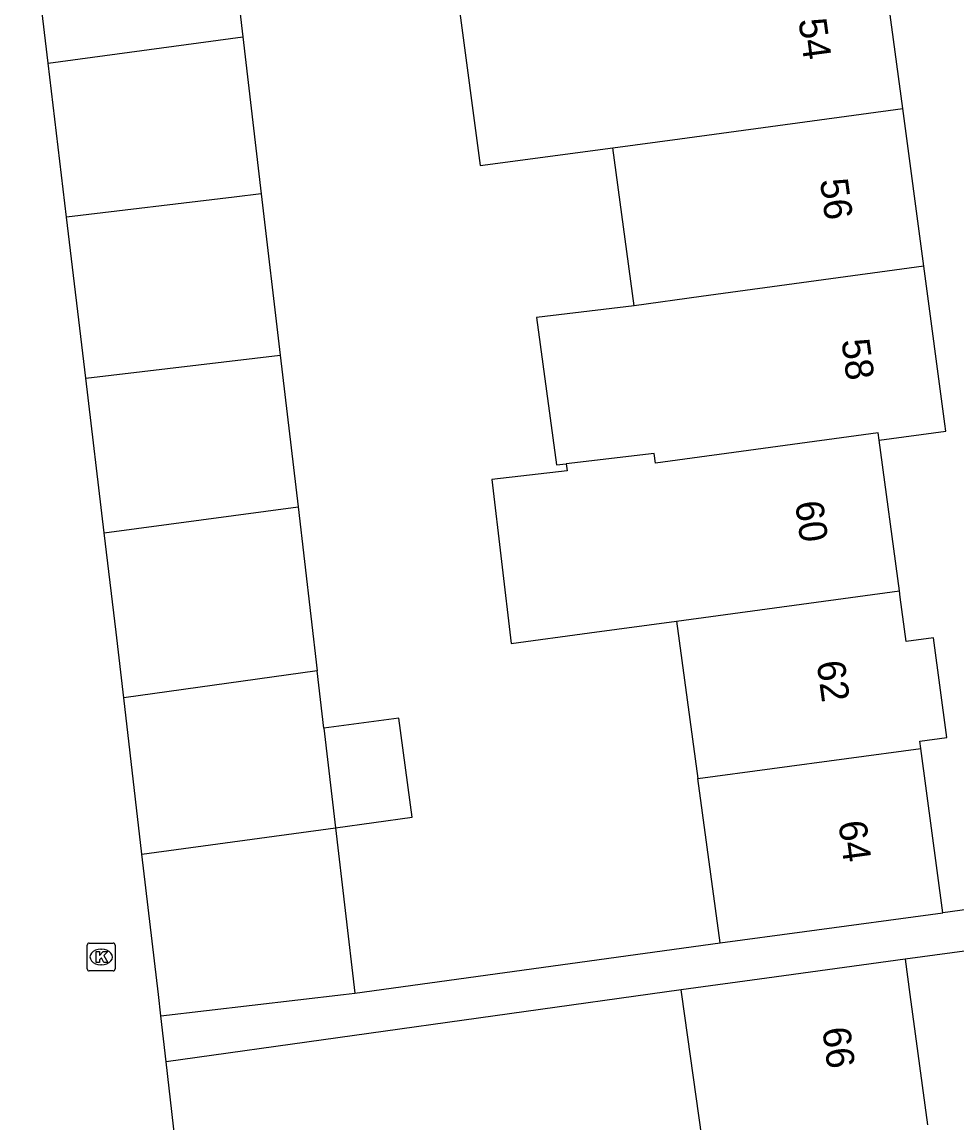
# Model space of a CAD drawing. Extents: x 163427 to 164190, y 380331 to 381641.
# Drawn here: x 163535.97 to 163569.45, y 381245.4 to 381284.84 of the extents above; entities that cross this region are included whole.
import ezdxf

# ---------------------------------------------------------------- set-up
doc = ezdxf.new("R2010")
doc.units = 0
for name, color, linetype in [('IMGEO_Kolk', 7, 'Continuous'), ('IMGEO_Pand', 7, 'Continuous'), ('IMGEO_Pand_nummerreeks', 7, 'Continuous'), ('IMGEO_Rijbaan_lokaal_open', 7, 'Continuous'), ('IMGEO_Voetpad_open', 7, 'Continuous')]:
    doc.layers.add(name, color=color, linetype=linetype)

msp = doc.modelspace()

# ---------------------------------------------------------------- linework, layer by layer
at = {"layer": 'IMGEO_Kolk'}
for p, q in [((163538.307, 381250.919), (163538.307, 381251.771)), ((163538.382, 381251.845), (163539.234, 381251.845)), ((163539.308, 381251.771), (163539.308, 381250.919)), ((163538.795, 381251.625), (163538.82, 381251.625)), ((163538.818, 381251.065), (163538.793, 381251.065)), ((163539.234, 381250.845), (163538.382, 381250.845))]:
    msp.add_line(p, q, dxfattribs=at)
for points in [[(163538.307, 381250.919), (163538.307, 381251.771)], [(163538.382, 381251.845), (163539.234, 381251.845)], [(163539.308, 381251.771), (163539.308, 381250.919)], [(163538.628, 381251.545), (163538.751, 381251.545), (163538.751, 381251.394), (163538.881, 381251.545), (163539.045, 381251.545), (163538.899, 381251.394), (163539.052, 381251.145), (163538.9, 381251.145), (163538.815, 381251.309), (163538.751, 381251.242), (163538.751, 381251.145), (163538.628, 381251.145), (163538.628, 381251.545)], [(163539.234, 381250.845), (163538.382, 381250.845)]]:
    msp.add_lwpolyline(points, dxfattribs=at)
for centre, start, end in [((163538.384, 381251.769), 91.552, 178.448), ((163538.384, 381251.769), 91.552, 178.448), ((163539.232, 381251.769), 1.552, 88.448), ((163539.232, 381251.769), 1.552, 88.448), ((163538.384, 381250.921), 181.552, 268.448), ((163538.384, 381250.921), 181.552, 268.448), ((163539.232, 381250.921), 271.552, 358.448), ((163539.232, 381250.921), 271.552, 358.448)]:
    msp.add_arc(centre, 0.0765, start, end, dxfattribs=at)
for centre, major_axis, ratio, start_param, end_param in [((163538.794, 381251.345), (-0.387, 0.002), 0.722429, 4.712389, 7.853982), ((163538.819, 381251.345), (-0.39, 0.002), 0.717154, 1.570796, 4.712389)]:
    msp.add_ellipse(centre, major_axis=major_axis, ratio=ratio, start_param=start_param, end_param=end_param, dxfattribs=at)
at = {"layer": 'IMGEO_Pand'}
for points in [[(163542.985, 381291.97), (163543.883, 381284.302)], [(163536.906, 381283.368), (163535.974, 381291.167)], [(163567.506, 381281.74), (163566.747, 381287.4)], [(163556.368, 381285.975), (163551.624, 381285.34), (163552.38, 381279.696), (163557.128, 381280.333)], [(163536.906, 381283.368), (163543.883, 381284.302)], [(163543.883, 381284.302), (163544.541, 381278.686)], [(163537.566, 381277.841), (163536.906, 381283.368)], [(163557.128, 381280.333), (163559.532, 381280.648), (163567.506, 381281.74)], [(163568.263, 381276.091), (163567.506, 381281.74)], [(163557.892, 381274.664), (163557.128, 381280.333)], [(163544.541, 381278.686), (163543.566, 381278.558), (163537.566, 381277.841)], [(163544.541, 381278.686), (163545.218, 381272.903)], [(163538.254, 381272.075), (163537.566, 381277.841)], [(163568.263, 381276.091), (163560.292, 381274.998), (163557.892, 381274.664)], [(163566.66, 381269.852), (163569.055, 381270.182), (163569.02, 381270.441), (163568.263, 381276.091)], [(163557.892, 381274.664), (163554.4, 381274.255), (163555.107, 381268.973), (163555.462, 381269.015)], [(163538.254, 381272.075), (163545.218, 381272.903)], [(163545.218, 381272.903), (163545.855, 381267.467)], [(163538.916, 381266.538), (163538.254, 381272.075)], [(163566.66, 381269.852), (163566.624, 381270.115), (163558.651, 381269.028), (163558.603, 381269.383), (163555.462, 381269.015)], [(163567.389, 381264.458), (163566.66, 381269.852)], [(163555.462, 381269.015), (163555.492, 381268.759), (163552.795, 381268.443), (163553.483, 381262.57), (163556.289, 381262.953), (163559.412, 381263.379)], [(163538.916, 381266.538), (163545.855, 381267.467)], [(163545.855, 381267.467), (163546.543, 381261.594)], [(163539.615, 381260.632), (163539.341, 381262.978), (163538.916, 381266.538)], [(163559.412, 381263.379), (163567.389, 381264.458)], [(163568.152, 381258.809), (163568.116, 381259.074), (163569.09, 381259.206), (163568.614, 381262.775), (163567.634, 381262.642), (163567.42, 381264.228), (163567.389, 381264.458)], [(163559.412, 381263.379), (163560.172, 381257.74)], [(163546.543, 381261.594), (163539.615, 381260.632)], [(163546.784, 381259.54), (163546.543, 381261.594)], [(163540.268, 381255.034), (163539.615, 381260.632)], [(163547.201, 381255.976), (163549.947, 381256.349), (163549.464, 381259.905), (163546.784, 381259.54)], [(163546.784, 381259.54), (163547.201, 381255.976)], [(163560.172, 381257.74), (163568.152, 381258.809)], [(163568.947, 381252.927), (163568.152, 381258.809)], [(163560.965, 381251.85), (163560.172, 381257.74)], [(163540.268, 381255.034), (163547.201, 381255.976)], [(163547.201, 381255.976), (163547.895, 381250.048)], [(163540.944, 381249.234), (163540.855, 381250), (163540.268, 381255.034)], [(163560.965, 381251.85), (163563.992, 381252.258), (163568.947, 381252.927)], [(163567.596, 381251.268), (163562.643, 381250.59), (163559.574, 381250.17)], [(163567.596, 381251.268), (163567.767, 381250), (163568.395, 381245.333)], [(163560.416, 381244.138), (163559.597, 381250), (163559.574, 381250.17)], [(163540.944, 381249.234), (163547.485, 381250), (163547.895, 381250.048)]]:
    msp.add_lwpolyline(points, dxfattribs=at)
at = {"layer": 'IMGEO_Rijbaan_lokaal_open'}
for points in [[(163541.132, 381247.593), (163540.944, 381249.234)], [(163541.553, 381243.922), (163541.132, 381247.593)]]:
    msp.add_lwpolyline(points, dxfattribs=at)
at = {"layer": 'IMGEO_Voetpad_open'}
for points in [[(163571.382, 381253.255), (163568.947, 381252.927)], [(163547.895, 381250.048), (163560.965, 381251.85)], [(163571.578, 381251.805), (163567.596, 381251.268)], [(163559.574, 381250.17), (163541.132, 381247.593)]]:
    msp.add_lwpolyline(points, dxfattribs=at)

# ---------------------------------------------------------------- texts
at = {"layer": 'IMGEO_Pand_nummerreeks'}
for s, rotation, p in [('54', 277.6316, (163563.771, 381284.914)), ('56', 277.6342, (163564.54, 381279.174)), ('58', 277.6316, (163565.31, 381273.432)), ('60', 277.6946, (163563.651, 381267.627)), ('62', 277.6955, (163564.425, 381261.904)), ('64', 277.6955, (163565.199, 381256.171)), ('66', 277.6671, (163564.622, 381248.775))]:
    msp.add_text(s, height=1, rotation=rotation, dxfattribs=at).set_placement(p)

doc.saveas('drawing.dxf')
